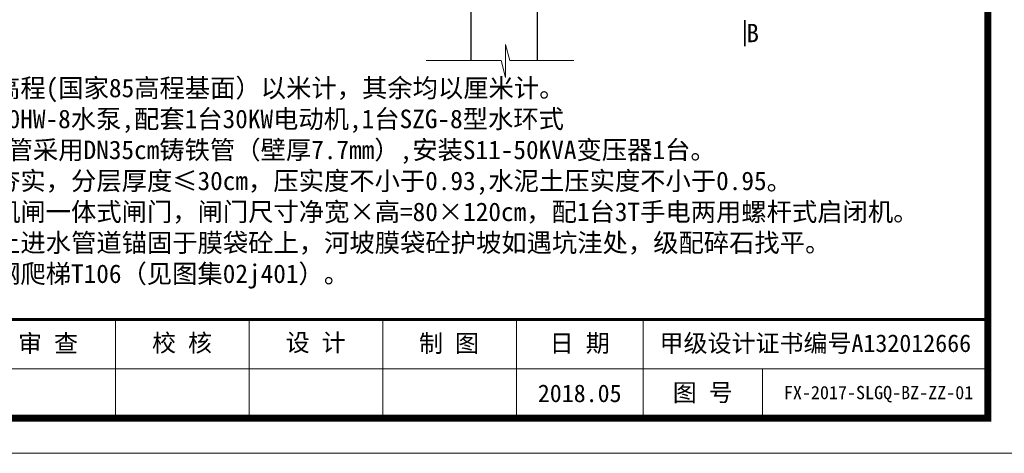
# Model space of a CAD drawing. Extents: x -27255 to 1448651, y 31034 to 8081248.
# Tile 538 of 580: x 583321 to 583470, y 3870621 to 3870687. Entities that reach past the tile are written whole.
import ezdxf
from ezdxf.enums import TextEntityAlignment as Align

# ---------------------------------------------------------------- set-up
doc = ezdxf.new("R2010")
doc.units = 0
doc.layers.get('0').update_dxf_attribs({"linetype": 'CONTINUOUS'})
for name, color, linetype, lineweight in [('0.09标注线', 3, 'CONTINUOUS', 9), ('0.13文字', 3, 'CONTINUOUS', 13), ('0.30粗线', 7, 'CONTINUOUS', 30), ('图框', 7, 'CONTINUOUS', 20), ('地涵轮廓线', 130, 'CONTINUOUS', 35)]:
    doc.layers.add(name, color=color, linetype=linetype, lineweight=lineweight)
doc.styles.add('-仿宋_GB2312', font='FangSong_GB2312.ttf')
doc.styles.add('LYJFS', font='times.ttf', dxfattribs={"width": 0.7})
doc.styles.add('仿宋', font='FangSong_GB2312.ttf', dxfattribs={"width": 0.7})
doc.styles.add('宋体', font='FangSong_GB2312.ttf')

# ---------------------------------------------------------------- blocks, each defined once
blk = doc.blocks.new('d4trtg')
for p, q in [((656780.4, 3899795.5), (656780.4, 3899655.4)), ((656970.5, 3899795.5), (656970.5, 3899655.4)), ((657160.6, 3899795.5), (657160.6, 3899655.4)), ((657350.8, 3899795.5), (657350.8, 3899655.4)), ((657530.9, 3899795.5), (657530.9, 3899655.4)), ((657701, 3899725.4), (657701, 3899655.4))]:
    blk.add_line(p, q)
at = {"lineweight": 0}
for p, q in [((658021.2, 3899725.4), (655949.8, 3899725.4)), ((658071.2, 3899605.3), (653868.4, 3899605.3))]:
    blk.add_line(p, q, dxfattribs=at)
at = {"lineweight": 0, "const_width": 10}
blk.add_lwpolyline([(654118.6, 3902527.3), (658021.2, 3902527.3), (658021.2, 3899655.4), (654118.6, 3899655.4)], close=True, dxfattribs=at)
at = {"lineweight": 0, "const_width": 4}
blk.add_lwpolyline([(658021.2, 3899795.5), (654118.6, 3899795.5)], dxfattribs=at)
at = {"style": '仿宋'}
blk.add_text('2018.05', height=25.02, dxfattribs=at).set_placement((657440.8, 3899690.4), align=Align.MIDDLE)
at = {"attachment_point": 5, "style": '宋体'}
for s, insert, char_height in [('审 查', (656684.6, 3899760.2), 25.02), ('校 核', (656875.1, 3899760.9), 25.02), ('设 计', (657065.3, 3899761.4), 25.02), ('制 图', (657254.9, 3899760.2), 25.02), ('日 期', (657440.8, 3899760.4), 25.02), ('甲级设计证书编号A132012666', (657776, 3899760.4), 25.017), ('图 号', (657615.9, 3899690.4), 25.02)]:
    blk.add_mtext(s, dxfattribs=dict(at, insert=insert, char_height=char_height))

msp = doc.modelspace()

# ---------------------------------------------------------------- linework, layer by layer
at = {"layer": '0.09标注线', "color": 7, "linetype": 'Continuous', "lineweight": 35}
msp.add_line((583430.71824, 3870682.59755, 24.8), (583430.71824, 3870686.48491, 24.8), dxfattribs=at)
at = {"layer": '0.09标注线', "color": 7, "linetype": 'Continuous', "lineweight": 13}
for p, q in [((583394.60809, 3870682.81422), (583395.27067, 3870680.43678)), ((583394.60809, 3870677.829), (583394.60809, 3870682.81422)), ((583382.63178, 3870680.43678), (583393.92374, 3870680.43678)), ((583393.92374, 3870680.43678), (583394.60809, 3870677.829)), ((583395.27067, 3870680.43678), (583404.91289, 3870680.43678))]:
    msp.add_line(p, q, dxfattribs=at)
at = {"layer": '0.30粗线', "color": 7, "lineweight": 30}
for p, q in [((583389.3903, 3870702.91145), (583389.3903, 3870680.43678)), ((583399.3903, 3870702.91145), (583399.3903, 3870680.43678))]:
    msp.add_line(p, q, dxfattribs=at)

# ---------------------------------------------------------------- block references
at = {"layer": '图框', "xscale": 0.1060694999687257, "yscale": 0.106069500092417, "zscale": 0.1060695}
msp.add_blockref('d4trtg', (513671.37544, 3456992.0039), dxfattribs=at)

# ---------------------------------------------------------------- texts
at = {"layer": '0.09标注线', "color": 7, "insert": (583432.83818, 3870685.92971), "char_height": 2.75625, "width": 2.75625, "attachment_point": 3, "style": '-仿宋_GB2312'}
msp.add_mtext('B', dxfattribs=at)
at = {"layer": '0.13文字', "linetype": 'Continuous', "lineweight": 13, "insert": (583436.60218, 3870631.348), "char_height": 2, "width": 41.6631828, "attachment_point": 1, "style": 'LYJFS'}
msp.add_mtext('{\\fFangSong_GB2312|b0|i0|c134|p49;\\W1;FX-2017-SLGQ-BZ-ZZ-01}', dxfattribs=at)
at = {"layer": '地涵轮廓线', "color": 7, "lineweight": 9, "insert": (583279.42186, 3870682.34072), "char_height": 2.8, "width": 359.8678805, "attachment_point": 1, "style": '-仿宋_GB2312'}
msp.add_mtext('说明：\\P     1、本图尺寸单位高程(国家85高程基面）以米计，其余均以厘米计。\\P     2、本站安装1台350HW-8水泵,配套1台30KW电动机,1台SZG-8型水环式\\P        真空泵,进出水管采用DN35cm铸铁管（壁厚7.7mm）,安装S11-50KVA变压器1台。\\P     3、回填土应分层夯实，分层厚度≤30cm，压实度不小于0.93,水泥土压实度不小于0.95。\\P     4、配套闸门采用机闸一体式闸门，闸门尺寸净宽×高=80×120cm，配1台3T手电两用螺杆式启闭机。\\P     5、设计蓄水位以上进水管道锚固于膜袋砼上，河坡膜袋砼护坡如遇坑洼处，级配碎石找平。\\P     6、泵房爬梯采用钢爬梯T106（见图集02j401）。\\P\\P     ', dxfattribs=at)

doc.saveas('drawing.dxf')
